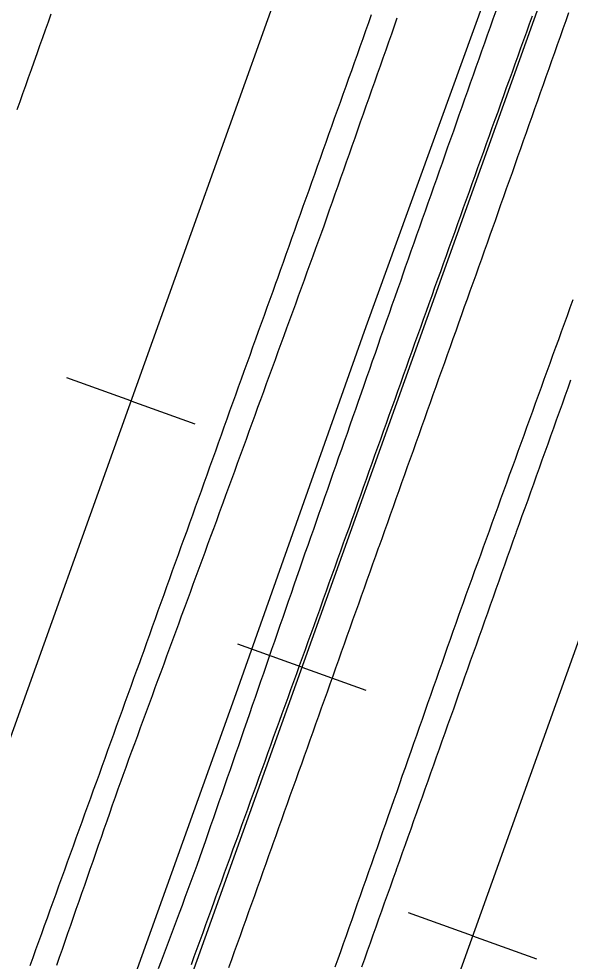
# Model space of a CAD drawing. Extents: x 1901471 to 1963503, y 756461 to 799997.
# Drawn here: x 1940492.7 to 1940557.6, y 779372.1 to 779483.1 of the extents above; entities that cross this region are included whole.
import ezdxf

# ---------------------------------------------------------------- set-up
doc = ezdxf.new("R2010")
doc.units = 0
for name, color, linetype in [('RD_EX_DR_ErosCtrl', 7, 'Continuous'), ('RD_EX_Fence_Other', 7, 'Continuous'), ('RD_EX_H2O', 7, 'Continuous'), ('RD_EX_Road', 7, 'Continuous'), ('RD_HC_Cl', 7, 'Continuous'), ('RD_HC_Data_Tic', 7, 'Continuous')]:
    doc.layers.add(name, color=color, linetype=linetype)

msp = doc.modelspace()

# ---------------------------------------------------------------- linework, layer by layer
at = {"layer": 'RD_EX_DR_ErosCtrl'}
for points in [[(1940548.82, 779484.03), (1940548.48, 779483.09), (1940548.15, 779482.15), (1940547.82, 779481.21), (1940547.49, 779480.26), (1940547.15, 779479.32), (1940546.82, 779478.38), (1940546.49, 779477.44), (1940546.16, 779476.49), (1940545.82, 779475.55), (1940545.49, 779474.61), (1940545.16, 779473.67), (1940544.83, 779472.72), (1940544.49, 779471.78), (1940544.16, 779470.84), (1940543.83, 779469.9), (1940543.49, 779468.95), (1940543.16, 779468.01), (1940542.83, 779467.07), (1940542.5, 779466.13), (1940542.16, 779465.18), (1940541.83, 779464.24), (1940541.5, 779463.3), (1940541.17, 779462.36), (1940541.17, 779462.36), (1940540.83, 779461.41), (1940540.5, 779460.47), (1940540.17, 779459.53), (1940539.84, 779458.58), (1940539.5, 779457.64), (1940539.17, 779456.7), (1940538.84, 779455.76), (1940538.51, 779454.81), (1940538.17, 779453.87), (1940537.92, 779453.15), (1940537.59, 779452.2), (1940537.26, 779451.26), (1940536.93, 779450.32), (1940536.6, 779449.38), (1940536.27, 779448.43), (1940535.93, 779447.49), (1940535.6, 779446.55), (1940535.27, 779445.61), (1940534.94, 779444.66), (1940534.61, 779443.72), (1940534.28, 779442.78), (1940533.95, 779441.83), (1940533.62, 779440.89), (1940533.29, 779439.95), (1940532.96, 779439.01), (1940532.63, 779438.06), (1940532.3, 779437.12), (1940531.97, 779436.18), (1940531.64, 779435.24), (1940531.31, 779434.29), (1940530.98, 779433.35), (1940530.65, 779432.41), (1940530.32, 779431.47), (1940529.99, 779430.52), (1940529.65, 779429.58), (1940529.32, 779428.64), (1940528.99, 779427.69), (1940528.66, 779426.75), (1940528.33, 779425.81), (1940528, 779424.87), (1940527.67, 779423.92), (1940527.34, 779422.98), (1940527.01, 779422.04), (1940526.68, 779421.1), (1940526.35, 779420.16), (1940526.03, 779419.22), (1940525.7, 779418.28), (1940525.37, 779417.33), (1940525.05, 779416.39), (1940524.72, 779415.44), (1940524.39, 779414.5), (1940524.07, 779413.55), (1940523.74, 779412.61), (1940523.41, 779411.66), (1940523.09, 779410.72), (1940522.76, 779409.77), (1940522.43, 779408.83), (1940522.11, 779407.88), (1940521.78, 779406.94), (1940521.45, 779405.99), (1940521.12, 779405.05), (1940520.8, 779404.11), (1940520.47, 779403.16), (1940520.14, 779402.22), (1940520.14, 779402.22), (1940519.82, 779401.27), (1940519.49, 779400.33), (1940519.16, 779399.38), (1940518.84, 779398.44), (1940518.51, 779397.49), (1940518.18, 779396.55), (1940517.86, 779395.6), (1940517.53, 779394.66), (1940517.2, 779393.71), (1940516.88, 779392.77), (1940516.55, 779391.83), (1940516.22, 779390.88), (1940515.9, 779389.94), (1940515.57, 779388.99), (1940515.24, 779388.05), (1940514.92, 779387.1), (1940514.59, 779386.16), (1940514.26, 779385.21), (1940513.94, 779384.27), (1940513.62, 779383.37), (1940513.27, 779382.43), (1940512.92, 779381.49), (1940512.57, 779380.56), (1940512.22, 779379.62), (1940511.87, 779378.69), (1940511.52, 779377.75), (1940511.18, 779376.81), (1940510.83, 779375.88), (1940510.48, 779374.94), (1940510.13, 779374.01), (1940509.78, 779373.07), (1940509.43, 779372.13), (1940509.08, 779371.2)], [(1940517.4, 779371.37), (1940517.74, 779372.31), (1940518.07, 779373.26), (1940518.41, 779374.2), (1940518.75, 779375.14), (1940519.08, 779376.08), (1940519.42, 779377.02), (1940519.75, 779377.96), (1940520.09, 779378.9), (1940520.43, 779379.85), (1940520.76, 779380.79), (1940521.1, 779381.73), (1940521.43, 779382.67), (1940521.77, 779383.61), (1940522.1, 779384.55), (1940522.44, 779385.49), (1940522.61, 779385.97), (1940522.95, 779386.91), (1940523.28, 779387.85), (1940523.62, 779388.79), (1940523.95, 779389.73), (1940524.29, 779390.67), (1940524.62, 779391.62), (1940524.96, 779392.56), (1940525.3, 779393.5), (1940525.63, 779394.44), (1940525.97, 779395.38), (1940525.97, 779395.38), (1940526.3, 779396.32), (1940526.64, 779397.26), (1940526.98, 779398.2), (1940527.31, 779399.14), (1940527.65, 779400.09), (1940527.98, 779401.03), (1940528.32, 779401.97), (1940528.65, 779402.91), (1940528.99, 779403.85), (1940529.33, 779404.79), (1940529.66, 779405.73), (1940530, 779406.67), (1940530.33, 779407.62), (1940530.67, 779408.56), (1940531, 779409.5), (1940531.34, 779410.44), (1940531.68, 779411.38), (1940532.01, 779412.32), (1940532.35, 779413.26), (1940532.68, 779414.2), (1940533.02, 779415.14), (1940533.35, 779416.09), (1940533.69, 779417.03), (1940534.03, 779417.97), (1940534.36, 779418.91), (1940534.7, 779419.85), (1940535.03, 779420.79), (1940535.1, 779420.97), (1940535.43, 779421.92), (1940535.77, 779422.86), (1940536.1, 779423.8), (1940536.44, 779424.74), (1940536.78, 779425.68), (1940537.11, 779426.62), (1940537.45, 779427.56), (1940537.78, 779428.51), (1940538.12, 779429.45), (1940538.45, 779430.39), (1940538.79, 779431.33), (1940539.12, 779432.27), (1940539.46, 779433.21), (1940539.79, 779434.15), (1940540.13, 779435.1), (1940540.47, 779436.04), (1940540.8, 779436.98), (1940541.14, 779437.92), (1940541.47, 779438.86), (1940541.81, 779439.8), (1940542.14, 779440.74), (1940542.48, 779441.69), (1940542.81, 779442.63), (1940543.15, 779443.57), (1940543.48, 779444.51), (1940543.82, 779445.45), (1940544.15, 779446.39), (1940544.49, 779447.33), (1940544.83, 779448.28), (1940545.16, 779449.22), (1940545.5, 779450.16), (1940545.83, 779451.1), (1940546.17, 779452.04), (1940546.5, 779452.98), (1940546.84, 779453.93), (1940547.17, 779454.87), (1940547.17, 779454.87), (1940547.51, 779455.81), (1940547.84, 779456.75), (1940548.18, 779457.69), (1940548.44, 779458.43), (1940548.78, 779459.37), (1940549.11, 779460.32), (1940549.44, 779461.26), (1940549.78, 779462.2), (1940550.11, 779463.14), (1940550.44, 779464.08), (1940550.78, 779465.03), (1940551.11, 779465.97), (1940551.44, 779466.91), (1940551.77, 779467.85), (1940552.11, 779468.8), (1940552.44, 779469.74), (1940552.77, 779470.68), (1940553.11, 779471.62), (1940553.44, 779472.57), (1940553.77, 779473.51), (1940554.11, 779474.45), (1940554.44, 779475.39), (1940554.77, 779476.33), (1940555.11, 779477.28), (1940555.44, 779478.22), (1940555.77, 779479.16), (1940556.11, 779480.1), (1940556.44, 779481.05), (1940556.77, 779481.99), (1940557.11, 779482.93), (1940557.44, 779483.87)]]:
    msp.add_lwpolyline(points, dxfattribs=at)
at = {"layer": 'RD_EX_Fence_Other'}
msp.add_lwpolyline([(1940332.14, 778883.89), (1940359.16, 778959.46), (1940381.75, 779021.62), (1940403.17, 779083.46), (1940426.72, 779147.94), (1940450.85, 779214.53), (1940468.58, 779264.97), (1940485.34, 779312.19), (1940501.65, 779357.36), (1940518.05, 779403.08), (1940533.56, 779446.87), (1940549.92, 779492.07), (1940564.79, 779534.08), (1940577.84, 779570.74), (1940588, 779598.39), (1940600.18, 779628.18), (1940613.79, 779656.82), (1940631.12, 779694.43), (1940642.75, 779719.15), (1940652.26, 779741.25), (1940665.15, 779777.26), (1940682.24, 779824.66), (1940695.89, 779863.73)], dxfattribs=at)
at = {"layer": 'RD_EX_H2O'}
msp.add_lwpolyline([(1940512.98, 779371.73), (1940513.32, 779372.67), (1940513.66, 779373.61), (1940514.01, 779374.54), (1940514.35, 779375.48), (1940514.69, 779376.42), (1940515.03, 779377.36), (1940515.37, 779378.3), (1940515.71, 779379.24), (1940515.87, 779379.69), (1940516.21, 779380.63), (1940516.55, 779381.57), (1940516.89, 779382.51), (1940517.23, 779383.45), (1940517.57, 779384.39), (1940517.91, 779385.33), (1940518.25, 779386.27), (1940518.59, 779387.21), (1940518.93, 779388.15), (1940519.27, 779389.09), (1940519.61, 779390.03), (1940519.95, 779390.97), (1940520.29, 779391.91), (1940520.63, 779392.85), (1940520.97, 779393.79), (1940521.31, 779394.73), (1940521.65, 779395.67), (1940521.65, 779395.67), (1940521.99, 779396.61), (1940522.33, 779397.55), (1940522.66, 779398.49), (1940523, 779399.43), (1940523.34, 779400.37), (1940523.68, 779401.31), (1940524.02, 779402.25), (1940524.36, 779403.19), (1940524.7, 779404.13), (1940525.04, 779405.07), (1940525.38, 779406.01), (1940525.72, 779406.95), (1940526.06, 779407.89), (1940526.4, 779408.83), (1940526.74, 779409.77), (1940527.08, 779410.71), (1940527.42, 779411.65), (1940527.76, 779412.58), (1940528.1, 779413.52), (1940528.22, 779413.85), (1940528.55, 779414.79), (1940528.89, 779415.73), (1940529.22, 779416.67), (1940529.56, 779417.61), (1940529.9, 779418.55), (1940530.23, 779419.5), (1940530.57, 779420.44), (1940530.91, 779421.38), (1940531.24, 779422.32), (1940531.58, 779423.26), (1940531.91, 779424.2), (1940532.25, 779425.14), (1940532.59, 779426.08), (1940532.92, 779427.02), (1940533.26, 779427.97), (1940533.6, 779428.91), (1940533.93, 779429.85), (1940534.27, 779430.79), (1940534.6, 779431.73), (1940534.94, 779432.67), (1940535.28, 779433.61), (1940535.61, 779434.55), (1940535.95, 779435.5), (1940536.29, 779436.44), (1940536.62, 779437.38), (1940536.96, 779438.32), (1940537.29, 779439.26), (1940537.63, 779440.2), (1940537.97, 779441.14), (1940538.3, 779442.08), (1940538.64, 779443.02), (1940538.98, 779443.97), (1940539.31, 779444.91), (1940539.65, 779445.85), (1940539.99, 779446.79), (1940540.32, 779447.73), (1940540.66, 779448.67), (1940540.99, 779449.61), (1940541.33, 779450.55), (1940541.67, 779451.5), (1940542, 779452.44), (1940542.34, 779453.38), (1940542.68, 779454.32), (1940543.01, 779455.26), (1940543.01, 779455.26), (1940543.35, 779456.2), (1940543.69, 779457.14), (1940544.03, 779458.09), (1940544.37, 779459.03), (1940544.7, 779459.97), (1940545.04, 779460.91), (1940545.38, 779461.85), (1940545.72, 779462.79), (1940546.06, 779463.73), (1940546.39, 779464.67), (1940546.73, 779465.61), (1940547.07, 779466.55), (1940547.41, 779467.49), (1940547.75, 779468.43), (1940548.08, 779469.37), (1940548.42, 779470.31), (1940548.76, 779471.25), (1940549.1, 779472.19), (1940549.44, 779473.13), (1940549.77, 779474.08), (1940550.11, 779475.02), (1940550.45, 779475.96), (1940550.79, 779476.9), (1940551.13, 779477.84), (1940551.46, 779478.78), (1940551.8, 779479.72), (1940552.14, 779480.66), (1940552.48, 779481.6), (1940552.82, 779482.54), (1940553.15, 779483.48)], dxfattribs=at)
at = {"layer": 'RD_EX_Road'}
for points in [[(1940496.43, 779483.69), (1940496.1, 779482.75), (1940495.76, 779481.81), (1940495.43, 779480.87), (1940495.09, 779479.93), (1940494.76, 779478.99), (1940494.42, 779478.04), (1940494.09, 779477.1), (1940493.75, 779476.16), (1940493.42, 779475.22), (1940493.08, 779474.28), (1940492.75, 779473.34), (1940492.42, 779472.39)], [(1940534.17, 779483.61), (1940533.83, 779482.67), (1940533.5, 779481.73), (1940533.16, 779480.79), (1940532.83, 779479.84), (1940532.49, 779478.9), (1940532.16, 779477.96), (1940531.82, 779477.02), (1940531.48, 779476.08), (1940531.15, 779475.14), (1940530.81, 779474.2), (1940530.48, 779473.26), (1940530.14, 779472.31), (1940529.81, 779471.37), (1940529.47, 779470.43), (1940529.14, 779469.49), (1940528.8, 779468.55), (1940528.47, 779467.61), (1940528.13, 779466.67), (1940527.8, 779465.73), (1940527.46, 779464.79), (1940527.12, 779463.84), (1940526.79, 779462.9), (1940526.45, 779461.96), (1940526.12, 779461.02), (1940525.78, 779460.08), (1940525.45, 779459.14), (1940525.11, 779458.2), (1940524.78, 779457.26), (1940524.44, 779456.31), (1940524.11, 779455.37), (1940523.77, 779454.43), (1940523.44, 779453.49), (1940523.1, 779452.55), (1940522.89, 779451.95), (1940522.55, 779451.01), (1940522.21, 779450.07), (1940521.87, 779449.13), (1940521.54, 779448.19), (1940521.2, 779447.25), (1940520.86, 779446.31), (1940520.52, 779445.37), (1940520.19, 779444.43), (1940519.85, 779443.48), (1940519.51, 779442.54), (1940519.17, 779441.6), (1940518.84, 779440.66), (1940518.5, 779439.72), (1940518.16, 779438.78), (1940517.82, 779437.84), (1940517.48, 779436.9), (1940517.15, 779435.96), (1940516.81, 779435.02), (1940516.47, 779434.08), (1940516.13, 779433.14), (1940515.8, 779432.2), (1940515.46, 779431.26), (1940515.12, 779430.32), (1940514.78, 779429.38), (1940514.45, 779428.43), (1940514.11, 779427.49), (1940513.77, 779426.55), (1940513.43, 779425.61), (1940513.1, 779424.67), (1940512.76, 779423.73), (1940512.42, 779422.79), (1940512.08, 779421.85), (1940511.75, 779420.91), (1940511.41, 779419.97), (1940511.07, 779419.03), (1940510.73, 779418.09), (1940510.39, 779417.15), (1940510.06, 779416.21), (1940509.72, 779415.27), (1940509.38, 779414.33), (1940509.04, 779413.38), (1940508.71, 779412.44), (1940508.37, 779411.5), (1940508.03, 779410.56), (1940507.69, 779409.62), (1940507.36, 779408.68), (1940507.02, 779407.74), (1940506.85, 779407.27), (1940506.51, 779406.34), (1940506.17, 779405.4), (1940505.83, 779404.46), (1940505.49, 779403.52), (1940505.15, 779402.58), (1940504.81, 779401.64), (1940504.47, 779400.7), (1940504.13, 779399.76), (1940503.79, 779398.82), (1940503.45, 779397.88), (1940503.11, 779396.94), (1940502.77, 779396), (1940502.44, 779395.06), (1940502.1, 779394.12), (1940501.76, 779393.18), (1940501.42, 779392.24), (1940501.08, 779391.3), (1940500.74, 779390.36), (1940500.4, 779389.42), (1940500.06, 779388.48), (1940499.72, 779387.54), (1940499.38, 779386.6), (1940499.04, 779385.66), (1940498.7, 779384.72), (1940498.36, 779383.78), (1940498.02, 779382.84), (1940497.68, 779381.9), (1940497.34, 779380.96), (1940497, 779380.02), (1940496.66, 779379.08), (1940496.32, 779378.14), (1940495.98, 779377.2), (1940495.64, 779376.26), (1940495.3, 779375.32), (1940494.96, 779374.38), (1940494.62, 779373.45), (1940494.28, 779372.51), (1940493.94, 779371.57)], [(1940537.19, 779483.22), (1940536.86, 779482.28), (1940536.53, 779481.33), (1940536.2, 779480.39), (1940535.86, 779479.45), (1940535.53, 779478.5), (1940535.2, 779477.56), (1940534.87, 779476.62), (1940534.53, 779475.68), (1940534.2, 779474.73), (1940533.87, 779473.79), (1940533.54, 779472.85), (1940533.21, 779471.9), (1940532.87, 779470.96), (1940532.54, 779470.02), (1940532.21, 779469.08), (1940531.88, 779468.13), (1940531.55, 779467.19), (1940531.21, 779466.25), (1940530.88, 779465.31), (1940530.55, 779464.36), (1940530.22, 779463.42), (1940529.89, 779462.48), (1940529.55, 779461.53), (1940529.22, 779460.59), (1940528.89, 779459.65), (1940528.56, 779458.71), (1940528.3, 779457.97), (1940527.96, 779457.03), (1940527.61, 779456.09), (1940527.27, 779455.15), (1940526.93, 779454.21), (1940526.59, 779453.28), (1940526.25, 779452.34), (1940525.9, 779451.4), (1940525.56, 779450.46), (1940525.22, 779449.52), (1940524.88, 779448.58), (1940524.54, 779447.64), (1940524.19, 779446.7), (1940523.85, 779445.77), (1940523.51, 779444.83), (1940523.17, 779443.89), (1940522.83, 779442.95), (1940522.48, 779442.01), (1940522.14, 779441.07), (1940521.8, 779440.13), (1940521.46, 779439.2), (1940521.12, 779438.26), (1940520.78, 779437.32), (1940520.43, 779436.38), (1940520.09, 779435.44), (1940519.75, 779434.5), (1940519.41, 779433.56), (1940519.07, 779432.63), (1940518.72, 779431.69), (1940518.38, 779430.75), (1940518.04, 779429.81), (1940517.7, 779428.87), (1940517.36, 779427.93), (1940517.01, 779426.99), (1940516.67, 779426.05), (1940516.61, 779425.88), (1940516.26, 779424.94), (1940515.92, 779424), (1940515.57, 779423.06), (1940515.23, 779422.13), (1940514.89, 779421.19), (1940514.54, 779420.25), (1940514.2, 779419.31), (1940513.85, 779418.37), (1940513.51, 779417.43), (1940513.16, 779416.5), (1940512.82, 779415.56), (1940512.47, 779414.62), (1940512.13, 779413.68), (1940511.78, 779412.74), (1940511.44, 779411.81), (1940511.1, 779410.87), (1940510.75, 779409.93), (1940510.41, 779408.99), (1940510.06, 779408.05), (1940509.72, 779407.11), (1940509.37, 779406.18), (1940509.03, 779405.24), (1940508.68, 779404.3), (1940508.34, 779403.36), (1940507.99, 779402.42), (1940507.65, 779401.49), (1940507.31, 779400.55), (1940506.96, 779399.61), (1940506.62, 779398.67), (1940506.27, 779397.73), (1940505.93, 779396.8), (1940505.58, 779395.86), (1940505.24, 779394.92), (1940504.89, 779393.98), (1940504.65, 779393.31), (1940504.32, 779392.36), (1940503.99, 779391.42), (1940503.66, 779390.48), (1940503.33, 779389.53), (1940503, 779388.59), (1940502.67, 779387.65), (1940502.34, 779386.7), (1940502.01, 779385.76), (1940501.69, 779384.81), (1940501.36, 779383.87), (1940501.03, 779382.93), (1940500.7, 779381.98), (1940500.37, 779381.04), (1940500.04, 779380.1), (1940499.71, 779379.15), (1940499.38, 779378.21), (1940499.05, 779377.27), (1940498.73, 779376.32), (1940498.4, 779375.38), (1940498.07, 779374.44), (1940497.74, 779373.49), (1940497.41, 779372.55), (1940497.08, 779371.6)], [(1940557.9, 779450.03), (1940557.56, 779449.09), (1940557.22, 779448.15), (1940556.88, 779447.21), (1940556.54, 779446.27), (1940556.2, 779445.33), (1940555.86, 779444.39), (1940555.52, 779443.45), (1940555.18, 779442.51), (1940554.84, 779441.57), (1940554.5, 779440.63), (1940554.16, 779439.69), (1940553.82, 779438.75), (1940553.48, 779437.81), (1940553.14, 779436.87), (1940552.8, 779435.93), (1940552.46, 779434.99), (1940552.12, 779434.05), (1940551.78, 779433.11), (1940551.44, 779432.17), (1940551.1, 779431.23), (1940550.76, 779430.29), (1940550.42, 779429.35), (1940550.08, 779428.41), (1940549.74, 779427.48), (1940549.4, 779426.54), (1940549.06, 779425.6), (1940548.72, 779424.66), (1940548.38, 779423.72), (1940548.04, 779422.78), (1940547.7, 779421.84), (1940547.36, 779420.9), (1940547.02, 779419.96), (1940546.68, 779419.02), (1940546.34, 779418.08), (1940546, 779417.14), (1940545.66, 779416.2), (1940545.32, 779415.26), (1940544.98, 779414.32), (1940544.64, 779413.38), (1940544.44, 779412.83), (1940544.11, 779411.88), (1940543.78, 779410.94), (1940543.45, 779410), (1940543.12, 779409.05), (1940542.79, 779408.11), (1940542.46, 779407.17), (1940542.13, 779406.23), (1940541.79, 779405.28), (1940541.46, 779404.34), (1940541.13, 779403.4), (1940540.8, 779402.45), (1940540.47, 779401.51), (1940540.14, 779400.57), (1940539.81, 779399.63), (1940539.48, 779398.68), (1940539.14, 779397.74), (1940538.81, 779396.8), (1940538.48, 779395.85), (1940538.15, 779394.91), (1940537.82, 779393.97), (1940537.49, 779393.02), (1940537.16, 779392.08), (1940536.83, 779391.14), (1940536.49, 779390.2), (1940536.16, 779389.25), (1940535.83, 779388.31), (1940535.5, 779387.37), (1940535.17, 779386.42), (1940534.84, 779385.48), (1940534.51, 779384.54), (1940534.18, 779383.6), (1940533.84, 779382.65), (1940533.51, 779381.71), (1940533.18, 779380.77), (1940532.85, 779379.82), (1940532.52, 779378.88), (1940532.19, 779377.94), (1940531.86, 779377), (1940531.53, 779376.05), (1940531.2, 779375.11), (1940530.86, 779374.17), (1940530.53, 779373.22), (1940530.23, 779372.36), (1940529.89, 779371.41)], [(1940557.65, 779440.55), (1940557.32, 779439.61), (1940556.98, 779438.67), (1940556.64, 779437.73), (1940556.3, 779436.79), (1940555.96, 779435.84), (1940555.63, 779434.9), (1940555.29, 779433.96), (1940554.95, 779433.02), (1940554.61, 779432.08), (1940554.27, 779431.14), (1940553.94, 779430.2), (1940553.6, 779429.26), (1940553.26, 779428.32), (1940552.92, 779427.38), (1940552.59, 779426.44), (1940552.25, 779425.5), (1940551.91, 779424.56), (1940551.57, 779423.62), (1940551.23, 779422.68), (1940551.18, 779422.53), (1940550.85, 779421.59), (1940550.51, 779420.64), (1940550.18, 779419.7), (1940549.84, 779418.76), (1940549.51, 779417.82), (1940549.17, 779416.88), (1940548.84, 779415.94), (1940548.51, 779414.99), (1940548.17, 779414.05), (1940547.84, 779413.11), (1940547.5, 779412.17), (1940547.17, 779411.23), (1940546.83, 779410.29), (1940546.5, 779409.34), (1940546.17, 779408.4), (1940545.83, 779407.46), (1940545.5, 779406.52), (1940545.16, 779405.58), (1940544.83, 779404.64), (1940544.49, 779403.69), (1940544.16, 779402.75), (1940543.83, 779401.81), (1940543.49, 779400.87), (1940543.16, 779399.93), (1940542.82, 779398.99), (1940542.49, 779398.04), (1940542.16, 779397.1), (1940541.82, 779396.16), (1940541.49, 779395.22), (1940541.15, 779394.28), (1940540.82, 779393.33), (1940540.48, 779392.39), (1940540.15, 779391.45), (1940539.82, 779390.51), (1940539.48, 779389.57), (1940539.15, 779388.63), (1940538.81, 779387.68), (1940538.48, 779386.74), (1940538.14, 779385.8), (1940537.81, 779384.86), (1940537.48, 779383.92), (1940537.14, 779382.98), (1940537.04, 779382.7), (1940536.71, 779381.76), (1940536.37, 779380.82), (1940536.04, 779379.88), (1940535.7, 779378.94), (1940535.36, 779378), (1940535.03, 779377.06), (1940534.69, 779376.12), (1940534.36, 779375.17), (1940534.02, 779374.23), (1940533.68, 779373.29), (1940533.35, 779372.35), (1940533.01, 779371.41)]]:
    msp.add_lwpolyline(points, dxfattribs=at)
at = {"layer": 'RD_HC_Cl'}
for p, q in [((1941878.42, 783269.07), (1940045.23, 778152.54)), ((1941906.2, 783259.59), (1940073.41, 778143.37)), ((1941934.1, 783249.34), (1940101.04, 778132.85))]:
    msp.add_line(p, q, dxfattribs=at)
at = {"layer": 'RD_HC_Data_Tic'}
for p, q in [((1940505.84, 779438.12), (1940498.31, 779440.82)), ((1940505.84, 779438.12), (1940513.37, 779435.42)), ((1940525.99, 779406.74), (1940518.46, 779409.44)), ((1940525.99, 779406.74), (1940533.52, 779404.04)), ((1940546.09, 779375.09), (1940538.56, 779377.79)), ((1940546.09, 779375.09), (1940553.62, 779372.39))]:
    msp.add_line(p, q, dxfattribs=at)

doc.saveas('drawing.dxf')
